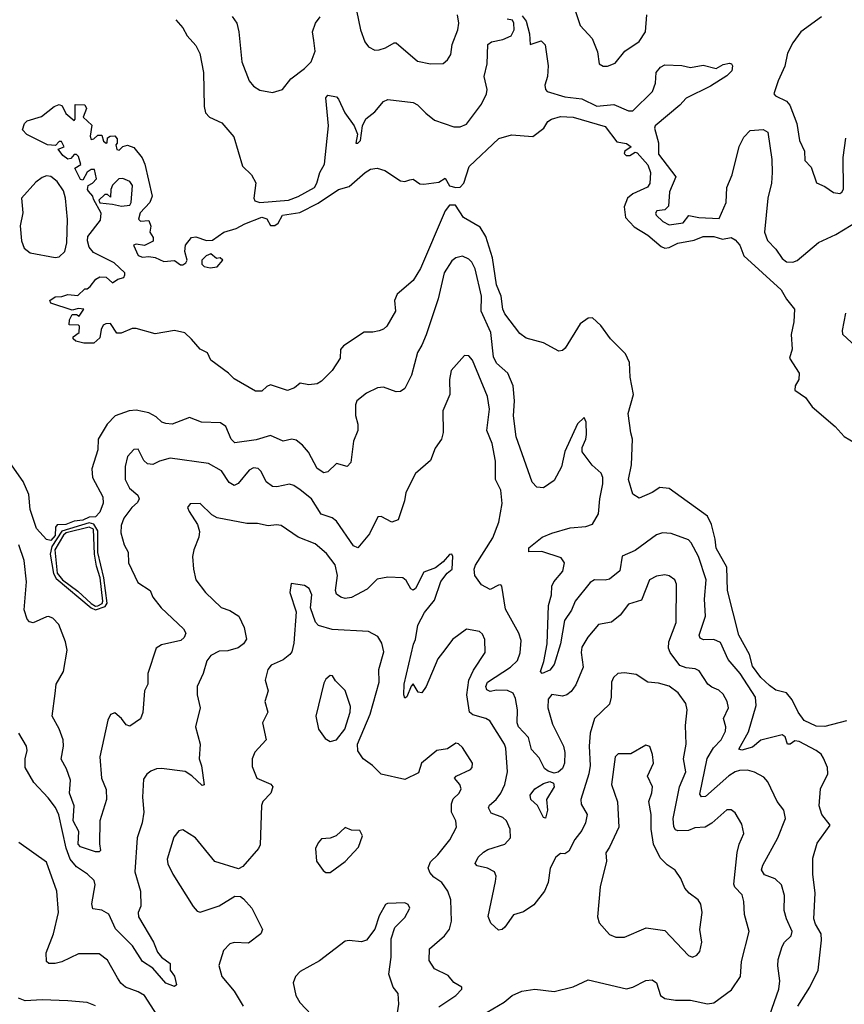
# Model space of a CAD drawing. Extents: x 2133489 to 2292442, y 756223 to 916462.
# Tile 320 of 463: x 2222719 to 2226586, y 889234 to 893852. Entities that reach past the tile are written whole.
import ezdxf

# ---------------------------------------------------------------- set-up
doc = ezdxf.new("R2010")
doc.units = 0

msp = doc.modelspace()

# ---------------------------------------------------------------- linework, layer by layer
at = {"layer": '0CON20XD'}
for points in [[(2224278.5, 893995), (2224317.8, 893805), (2224337.7, 893747.7), (2224355, 893724.3), (2224385, 893709.2), (2224405, 893710), (2224435, 893720), (2224475, 893744.2), (2224485, 893742.9), (2224585, 893657.1), (2224645, 893644.4), (2224705, 893646.7), (2224725.8, 893664.2), (2224741.1, 893688.9), (2224746.7, 893735), (2224773.6, 893805), (2224779.1, 893835), (2224772.1, 893875)], [(2225323.5, 893895), (2225346.9, 893825), (2225403.1, 893763.1), (2225429.1, 893700.9), (2225436.7, 893645), (2225455, 893633.6), (2225475.4, 893634.6), (2225511.7, 893648.3), (2225556.7, 893705), (2225625, 893750), (2225654.4, 893795), (2225660.8, 893875)], [(2223452.1, 893852.1), (2223485, 893814.2), (2223505, 893776), (2223545, 893731.2), (2223563.6, 893693.6), (2223580.9, 893605), (2223584.5, 893445), (2223590.6, 893415), (2223608.8, 893395), (2223667.9, 893367.9), (2223723.4, 893303.4), (2223764.4, 893164.4), (2223806.2, 893125), (2223827, 893087), (2223816.9, 893015), (2223822.3, 893002.3), (2223845.4, 892995.4), (2223979.2, 893005), (2224025, 893022.5), (2224101.8, 893065), (2224113.3, 893085), (2224126.2, 893135), (2224148.2, 893175), (2224160.9, 893295)], [(2223715, 893867.1), (2223736.9, 893835), (2223746.5, 893795), (2223761.4, 893655), (2223795.8, 893565), (2223815, 893540), (2223845, 893521.2), (2223905, 893510), (2223951.2, 893525), (2223991.2, 893575), (2224055, 893622.9), (2224086.5, 893655), (2224104.5, 893705), (2224098, 893755), (2224092.8, 893795), (2224105.9, 893835), (2224128.5, 893865)], [(2224160.9, 893295), (2224166.9, 893355), (2224154.3, 893485), (2224165, 893498.8), (2224205, 893490), (2224215, 893480), (2224244, 893415), (2224287.5, 893355), (2224303.8, 893315), (2224295, 893272.5), (2224305, 893273.3), (2224316.7, 893285), (2224327.1, 893355), (2224343.1, 893386.9), (2224385, 893420), (2224425, 893468), (2224445, 893477.1), (2224565, 893464.4), (2224585, 893453.3), (2224623.1, 893413.1), (2224665, 893381.2), (2224755, 893348.9), (2224785, 893349.4), (2224815, 893362.2), (2224885, 893456.5), (2224908.9, 893505), (2224911.5, 893525), (2224897.7, 893585), (2224911.5, 893645), (2224914.5, 893735.5), (2224931.7, 893748.3), (2224985, 893759.4), (2225023.4, 893776.6), (2225038.8, 893805), (2225036.2, 893835), (2225030, 893850), (2225005, 893853.8)], [(2225075, 893870), (2225094.4, 893845), (2225110, 893785), (2225113.3, 893735), (2225165, 893752.5), (2225183.6, 893733.6), (2225197.5, 893635), (2225194.5, 893585), (2225181.4, 893545), (2225184.4, 893525), (2225192.5, 893515), (2225275, 893490.7), (2225355, 893481.6), (2225425, 893446.6), (2225505, 893453.5), (2225575, 893425.2), (2225595.2, 893424.8), (2225686.8, 893515), (2225701.5, 893555), (2225703.3, 893605), (2225725, 893629.2), (2225745, 893640), (2225825, 893637.5), (2225865, 893627.1), (2225925, 893638.5), (2225985, 893623.1), (2226018.3, 893641.7), (2226047.5, 893647.5), (2226057.1, 893645), (2226062.5, 893635), (2226058.1, 893611.9), (2226035, 893588.8), (2225959.3, 893540.7), (2225845, 893483.9), (2225815, 893451.1), (2225699.5, 893355), (2225696.2, 893343.8), (2225714.6, 893275), (2225715, 893221.8), (2225796, 893115), (2225766, 893045), (2225762.1, 892977.9), (2225745, 892960.8), (2225707.5, 892955), (2225701.4, 892945), (2225704.4, 892935), (2225735.7, 892905), (2225765, 892890), (2225831.2, 892898.8), (2225856.6, 892933.4), (2225903.7, 892923.7), (2225999.9, 892920.1), (2226032.1, 892995), (2226035.2, 893064.8), (2226060.8, 893125), (2226093.1, 893256.9), (2226115, 893300.5), (2226145, 893332.2), (2226206.4, 893336.4), (2226228.1, 893325), (2226246.5, 893196.5), (2226248, 893135), (2226244.6, 893085), (2226227.6, 893015), (2226211.5, 892855), (2226226.8, 892816.8), (2226265.6, 892775.6), (2226295, 892732.1), (2226315, 892716.1), (2226345, 892714.1), (2226365, 892722.7), (2226465, 892807.7), (2226545.9, 892844.1), (2226655, 892910)], [(2226480, 893865), (2226382, 893795), (2226345, 893743.8), (2226320, 893695), (2226306.7, 893633.3), (2226275.9, 893565.9), (2226256.2, 893505), (2226263.3, 893495), (2226315, 893470), (2226331, 893451), (2226364, 893365), (2226376.2, 893285), (2226400, 893235), (2226401.7, 893191.7), (2226430.7, 893160.7), (2226456.4, 893086.4), (2226495, 893070), (2226535, 893042), (2226565, 893037.5), (2226575, 893042.5), (2226582.1, 893057.9), (2226581.5, 893205), (2226593, 893297)], [(2226596.2, 890563.9), (2226495, 890536.7), (2226455, 890538.5), (2226398.6, 890565), (2226369.2, 890605), (2226342.1, 890662.1), (2226314.4, 890694.4), (2226265, 890708.2), (2226235, 890730), (2226195, 890767.5), (2226155, 890820), (2226141.8, 890875), (2226092.1, 890965), (2226039.1, 891175), (2226034.7, 891285), (2225985, 891374.3), (2225981.3, 891415), (2225963.9, 891485), (2225945, 891523.8), (2225765, 891652.7), (2225721.7, 891658.3), (2225685, 891634.3), (2225625, 891607.5), (2225595, 891627.5), (2225574.6, 891695), (2225588.5, 891765), (2225592.9, 891885), (2225585.8, 891914.2), (2225572.5, 892005), (2225597.5, 892095), (2225581.4, 892175), (2225578.6, 892245), (2225560.6, 892285), (2225489.6, 892355), (2225445, 892418.2), (2225405, 892453.3), (2225385, 892451.5), (2225347.8, 892425), (2225277.9, 892312.1), (2225265, 892301.2), (2225247, 892297), (2225175, 892335.8), (2225095, 892358.6), (2225065, 892380), (2224995, 892472.5), (2224984.7, 892495), (2224976.6, 892555), (2224955, 892608.8), (2224936.1, 892735), (2224905.9, 892835.9), (2224878.9, 892878.9), (2224801.2, 892925), (2224762.4, 892982.4), (2224735, 892982.7), (2224714.6, 892955), (2224598.6, 892685), (2224565, 892629.4), (2224488.8, 892565), (2224476.2, 892535), (2224481.2, 892485), (2224441.2, 892415), (2224425, 892400), (2224405, 892392.9), (2224375, 892385.8), (2224334.1, 892385.9), (2224237.7, 892322.3), (2224224, 892305), (2224222, 892265), (2224185, 892206), (2224135, 892156), (2224115, 892144), (2224075, 892140), (2224035, 892146.7), (2224007.5, 892125), (2223975, 892113.3), (2223895, 892138.8), (2223877.7, 892132.3), (2223855, 892110), (2223825, 892110), (2223725, 892168), (2223698.8, 892195), (2223616.2, 892255), (2223599.3, 892289.3), (2223565, 892306.7), (2223525, 892353.8), (2223492.9, 892382.9), (2223445, 892394.4), (2223355, 892379.2), (2223265, 892404), (2223246.2, 892403.8), (2223195, 892382.5), (2223175, 892382), (2223145, 892426.7), (2223123.6, 892426.4), (2223110.7, 892419.3), (2223100.7, 892399.3), (2223095, 892360), (2223067.5, 892335), (2223020, 892335), (2222982.5, 892345), (2222970, 892355), (2222970, 892365), (2222997.5, 892385), (2223000, 892415), (2222995, 892420), (2222951.7, 892421.7), (2222952.5, 892445), (2222965, 892470), (2222985, 892470), (2222998.3, 892461.7), (2223020, 892495), (2222995, 892497.5), (2222965, 892490), (2222865, 892522.5), (2222860, 892535), (2222885, 892552.5), (2222916.1, 892553.9), (2222945, 892563.3), (2222991.7, 892558.3), (2223025, 892590), (2223035, 892590), (2223049.3, 892600.7), (2223076.7, 892635), (2223095, 892646.7), (2223125, 892643.8), (2223155, 892617.5), (2223180, 892635), (2223207, 892643), (2223212.5, 892655), (2223212.5, 892665), (2223162.3, 892712.3), (2223065, 892760), (2223044.4, 892785), (2223036.9, 892815), (2223039.4, 892835), (2223098.3, 892911.7), (2223100.8, 892945), (2223065, 893010), (2223062.5, 893025), (2223042.5, 893047.5), (2223037.5, 893055), (2223040, 893075), (2223060, 893085), (2223080, 893105), (2223070, 893150), (2223055, 893150), (2223035, 893137.5), (2223015, 893100), (2223005, 893102.5), (2222977.5, 893155), (2223006.4, 893173.6), (2222995, 893210), (2222985, 893220), (2222975, 893220), (2222959.3, 893200.7), (2222945, 893197.5), (2222921.2, 893215), (2222900, 893245), (2222927.5, 893255), (2222915, 893280), (2222905, 893280), (2222887.5, 893262.5), (2222850, 893265), (2222753, 893313), (2222732.5, 893335), (2222742.5, 893365), (2222755, 893377.5), (2222821.4, 893398.6), (2222881.2, 893445), (2222905, 893454), (2222918.3, 893448.3), (2222935, 893412.5), (2222975, 893380), (2222980, 893385), (2222980, 893455), (2223025, 893452.5), (2223033.3, 893435), (2223017.5, 893395), (2223057, 893357), (2223050, 893305), (2223055, 893290), (2223067, 893293), (2223085, 893310), (2223105, 893310), (2223111.7, 893281.7), (2223125, 893272.5), (2223130, 893275), (2223131.7, 893298.3), (2223143.6, 893306.4), (2223165, 893306.7), (2223177, 893293), (2223177, 893273), (2223170, 893265), (2223175, 893242.5), (2223185, 893240), (2223203, 893257), (2223225, 893263.3), (2223255, 893252.5), (2223293.6, 893203.6), (2223306.2, 893175), (2223340, 893025), (2223330, 892995), (2223283.9, 892946.1), (2223277, 892917), (2223285, 892907.5), (2223325, 892910), (2223333.6, 892883.6), (2223330, 892855), (2223345, 892830), (2223345, 892813.3), (2223305, 892793.3), (2223265, 892800), (2223252.5, 892795), (2223275, 892746.7), (2223295, 892738), (2223325, 892742), (2223355, 892737.5), (2223395, 892717.5), (2223445, 892722.5), (2223472.8, 892702.8), (2223485, 892701.9), (2223498.5, 892711.5), (2223504, 892725), (2223494.2, 892765), (2223496.2, 892795), (2223525, 892830.8), (2223545, 892834.2), (2223595, 892817.1), (2223622.7, 892817.3), (2223676.2, 892855), (2223735, 892872.7), (2223774.4, 892895), (2223855, 892926.2), (2223878.7, 892918.7), (2223895, 892886.2), (2223915, 892887.5), (2223931.9, 892898.1), (2223951.4, 892935), (2224032.4, 892947.6), (2224119, 892991), (2224215, 893055.4), (2224265, 893069.2), (2224339.4, 893135), (2224365, 893150.4), (2224395, 893155.4), (2224431.2, 893145), (2224505, 893095.6), (2224525, 893093.3), (2224548.9, 893101.1), (2224565, 893104.3), (2224595, 893082.5), (2224615, 893080), (2224685, 893090.4), (2224715, 893108.1), (2224735, 893073.3), (2224765, 893065.3), (2224785, 893067.2), (2224802.3, 893085), (2224826.7, 893163.3), (2224965.8, 893294.2), (2225025, 893312), (2225125, 893304), (2225176.6, 893343.4), (2225196.2, 893375), (2225213.8, 893385), (2225255, 893398.2), (2225315, 893395.2), (2225465, 893350.8), (2225519.5, 893279.5), (2225565, 893271.2), (2225587.5, 893255), (2225557.5, 893235), (2225553.3, 893225), (2225562.5, 893215), (2225580, 893215), (2225605, 893230), (2225615, 893227.5), (2225665, 893171.2), (2225677.8, 893135), (2225675, 893083.3), (2225663.3, 893066.7), (2225594.1, 893035.9), (2225570, 893015), (2225554.4, 892975), (2225559.4, 892925)], [(2222885, 892737.5), (2222905, 892740.4), (2222931.3, 892765), (2222940.4, 892805), (2222943.3, 892915), (2222934.8, 893014.8), (2222925, 893049.4), (2222895, 893092.5), (2222865, 893116.7), (2222845, 893119.1), (2222825, 893112.7), (2222795, 893090.8), (2222727.8, 893015), (2222733.9, 892946.1), (2222722.1, 892885), (2222727.8, 892815), (2222740.9, 892780.9), (2222768, 892758), (2222885, 892737.5)], [(2223197, 892977), (2223235, 892982.5), (2223242.5, 892995), (2223247.5, 893075), (2223235, 893092.5), (2223203, 893107), (2223183.9, 893106.1), (2223153.9, 893076.1), (2223146.2, 893055), (2223145, 893020), (2223131.7, 893031.7), (2223118.3, 893031.7), (2223090, 893005), (2223095, 892992.5), (2223155, 892987.5), (2223197, 892977)], [(2225559.4, 892925), (2225600.7, 892880.7), (2225665, 892841.2), (2225727.8, 892787.8), (2225745, 892780.6), (2225765, 892783.5), (2225805, 892804.1), (2225881.6, 892818.4), (2225925, 892835.2), (2225975, 892834.7), (2226015, 892822.5), (2226055, 892830.5), (2226075, 892820), (2226096.2, 892795), (2226115, 892744.3), (2226290, 892585), (2226315, 892541.2), (2226352.5, 892495), (2226350, 892435), (2226336.9, 892375), (2226342.5, 892307.5), (2226329.4, 892265), (2226373.8, 892195), (2226372.5, 892165), (2226355.8, 892135), (2226354.4, 892114.4), (2226405, 892080), (2226436.1, 892036.1), (2226543.9, 891943.9), (2226585, 891896.7), (2226665, 891850)], [(2226367.7, 889225), (2226425, 889314.4), (2226463.4, 889395), (2226479.3, 889535), (2226478, 889565), (2226450.4, 889610.3), (2226443.7, 889635), (2226449.2, 889755), (2226439, 889845), (2226439.4, 889919.4), (2226459.3, 889990.7), (2226519.6, 890075), (2226480.8, 890125), (2226467.7, 890165), (2226474.6, 890245), (2226508.5, 890315), (2226507.1, 890345), (2226488.3, 890388.3), (2226477.2, 890407.2), (2226454, 890425), (2226375, 890466.7), (2226355, 890469.4), (2226332, 890455), (2226319.2, 890455), (2226308.6, 890488.6), (2226295, 890498.2), (2226195, 890472.8), (2226155, 890440.9), (2226105, 890426.9), (2226090.9, 890430.9), (2226137.7, 890512.3), (2226173.5, 890635), (2226169.7, 890675), (2226098.3, 890785), (2226041.6, 890851.6), (2226005, 890931.8), (2225975, 890945.2), (2225925.8, 890944.2), (2225910.7, 890950.7), (2225905.4, 890965), (2225934.7, 891055), (2225931.2, 891135), (2225938, 891225), (2225902.4, 891335), (2225868.8, 891398.8), (2225855, 891413.1), (2225775, 891442.9), (2225733.9, 891446.1), (2225705, 891436.7), (2225605, 891362.5), (2225545, 891336), (2225532.9, 891267.1), (2225485, 891228.9), (2225465, 891222.7), (2225415, 891224.6), (2225395, 891212.7), (2225324.5, 891125.5), (2225306.5, 891083.5), (2225273.8, 891035), (2225255, 890924.2), (2225225, 890828), (2225205, 890801.2), (2225170, 890785), (2225162, 890795), (2225177.2, 890842.8), (2225192.4, 890925), (2225198.9, 891105), (2225213.1, 891155), (2225214.4, 891195.6), (2225223.4, 891215), (2225266.4, 891265), (2225274, 891305), (2225258, 891328), (2225167.3, 891357.3), (2225106.7, 891356.7), (2225107.5, 891375), (2225170, 891425), (2225215, 891443.9), (2225301, 891469), (2225374.7, 891475.3), (2225405, 891485.7), (2225433.3, 891535), (2225439.5, 891605), (2225454.5, 891674.5), (2225453.5, 891705), (2225445.6, 891725), (2225403.5, 891763.5), (2225356.7, 891825), (2225356.9, 891845), (2225374.4, 891885), (2225377, 891907), (2225375.8, 891965), (2225366.2, 891986.2), (2225335, 891956.7), (2225275, 891826.2), (2225259.5, 891755), (2225225, 891690.8), (2225175, 891656.2), (2225145, 891660), (2225123.2, 891683.2), (2225047.1, 891895), (2225034.2, 891994.2), (2225038.9, 892065), (2225033.9, 892135), (2225008.5, 892195), (2224955, 892240.4), (2224940.8, 892270.8), (2224928.4, 892385), (2224882.9, 892485), (2224884.2, 892555), (2224855, 892684), (2224840, 892715), (2224825, 892729.2), (2224795, 892743.1), (2224765, 892735.3), (2224745, 892720.8), (2224710.4, 892665), (2224682.2, 892542.2), (2224625, 892373.8), (2224605.8, 892325), (2224585, 892291.2), (2224556.8, 892185), (2224525, 892121.9), (2224505, 892108.9), (2224485, 892106.4), (2224425, 892128.1), (2224397.5, 892125), (2224345, 892100.8), (2224300, 892065), (2224294.3, 892045.7), (2224294.4, 891995), (2224305.6, 891955), (2224305.6, 891925.6), (2224285.4, 891874.6), (2224272, 891775), (2224255, 891756.2), (2224205, 891770.8), (2224165, 891731.9), (2224145, 891727.5), (2224115, 891747.8), (2224073.2, 891823.2), (2224045, 891857.3), (2224015, 891880.4), (2223995, 891885.4), (2223955, 891876.1), (2223895, 891902), (2223827.9, 891882.1), (2223727.4, 891867.4), (2223710.5, 891885), (2223686, 891944), (2223661.1, 891961.1), (2223572.5, 891965), (2223515, 891987.1), (2223435, 891955.6), (2223405, 891957.8), (2223386, 891965), (2223359.7, 891989.7), (2223325, 892008.9), (2223265, 892021.5), (2223232.3, 892017.7), (2223166.6, 891993.4), (2223128.9, 891955), (2223086.9, 891885), (2223085.6, 891835), (2223057.5, 891745), (2223060, 891705), (2223109.1, 891615), (2223110.4, 891585), (2223095, 891542.9), (2223075, 891520.7), (2223045, 891518.3), (2223015, 891504.7), (2222975, 891500), (2222935, 891484.2), (2222895, 891482.5), (2222887.6, 891472.4), (2222885, 891433.7), (2222865, 891410.1), (2222844.9, 891414.9), (2222797.4, 891465), (2222768.6, 891555), (2222762.1, 891625), (2222735, 891686.4), (2222661.4, 891791.4)], [(2223612.5, 892687.5), (2223645, 892692.5), (2223672.5, 892725), (2223660, 892735), (2223642.5, 892732.5), (2223615, 892753.3), (2223593.3, 892745), (2223573.3, 892725), (2223573.8, 892705), (2223585, 892693.8), (2223612.5, 892687.5)], [(2226592.5, 892475), (2226575.8, 892395), (2226577.5, 892377.5), (2226702.1, 892262.1)], [(2226236.5, 889185), (2226279.3, 889305), (2226283.8, 889343.8), (2226273.8, 889415), (2226276.2, 889445), (2226295, 889506), (2226305.7, 889525), (2226336.9, 889555), (2226341.9, 889575), (2226314.4, 889635), (2226304.5, 889675), (2226306.2, 889745), (2226291.8, 889795), (2226262.4, 889822.4), (2226211.3, 889841.3), (2226197.7, 889865), (2226203.5, 889886.5), (2226275, 890014.4), (2226310.5, 890105), (2226303.1, 890145), (2226271.9, 890185), (2226228.1, 890278.1), (2226209.1, 890299.1), (2226165, 890322.7), (2226132, 890332), (2226095, 890330.6), (2226075, 890325.3), (2226045, 890305.9), (2225935, 890209.4), (2225917.2, 890207.2), (2225909.1, 890219.1), (2225943.2, 890386.8), (2225973.1, 890436.9), (2226009.3, 890475), (2226028.9, 890515), (2226030, 890535), (2226019.2, 890575), (2226042.7, 890625), (2226036.9, 890655), (2226018.5, 890688.5), (2225997.4, 890707.4), (2225965, 890722), (2225945.8, 890735.8), (2225905, 890797.5), (2225887.1, 890807.1), (2225845, 890811.6), (2225815, 890823.6), (2225770.2, 890885), (2225762.4, 890905), (2225763.6, 890935), (2225797.3, 891025), (2225798.9, 891205), (2225791.5, 891225), (2225765, 891243.8), (2225745, 891248.2), (2225705, 891242.9), (2225672.1, 891225), (2225635, 891129.4), (2225575, 891111.1), (2225535, 891058.8), (2225495, 891026.2), (2225433.3, 891015), (2225383.1, 890956.9), (2225355, 890910), (2225351.8, 890885), (2225361.1, 890815), (2225327.8, 890732.2), (2225305, 890700.6), (2225285, 890685.5), (2225265, 890679.2), (2225215, 890686.9), (2225198, 890665), (2225195.3, 890624.7), (2225217.5, 890547.5), (2225269.5, 890445), (2225275.6, 890415), (2225273.5, 890365), (2225265, 890340.4), (2225245, 890322.5), (2225225, 890318.2), (2225197.9, 890327.9), (2225180.8, 890340.8), (2225155, 890390.9), (2225119.7, 890429.7), (2225105.9, 890485), (2225058, 890535), (2225051.7, 890555), (2225054.2, 890615), (2225045, 890668.6), (2225033, 890693), (2225006.7, 890706.7), (2224955, 890707.4), (2224925, 890700.9), (2224909.7, 890709.7), (2224905.2, 890725), (2224913.7, 890745), (2225020.5, 890815), (2225053.4, 890846.6), (2225066.9, 890883.1), (2225071.1, 890941.1), (2225060, 890975), (2224997.1, 891087.1), (2224980, 891195), (2224975, 891201.2), (2224965, 891200), (2224925, 891180), (2224885, 891201.8), (2224854.3, 891245), (2224850.5, 891275), (2224856.1, 891293.9), (2224937.9, 891422.1), (2224965.4, 891495), (2224982.4, 891582.4), (2224975.3, 891645.3), (2224950.4, 891695), (2224951.1, 891781.1), (2224935.3, 891865), (2224910.4, 891925), (2224921.8, 892025), (2224912.7, 892085), (2224843.3, 892255), (2224825, 892275.7), (2224805, 892277.5), (2224743.2, 892206.8), (2224734.3, 892165), (2224735.6, 892095), (2224703, 892017), (2224704.4, 891915.6), (2224698, 891885), (2224667.3, 891842.7), (2224645.5, 891784.5), (2224575, 891724.2), (2224530.6, 891635), (2224523.8, 891595), (2224494.3, 891505.7), (2224465, 891495.8), (2224415, 891522), (2224399.5, 891520.5), (2224358.9, 891441.1), (2224305, 891374.4), (2224284.1, 891384.1), (2224205, 891500), (2224185, 891515.5), (2224132.7, 891532.7), (2224087.1, 891605), (2224035, 891647.3), (2224005, 891668.1), (2223985, 891674.4), (2223925, 891660.5), (2223905, 891662.2), (2223875.3, 891685.3), (2223852.4, 891732.4), (2223837.2, 891747.2), (2223815, 891750.6), (2223795, 891740), (2223743.9, 891676.1), (2223725, 891666.7), (2223701.4, 891681.4), (2223665, 891736.1), (2223605, 891771.1), (2223425.4, 891795.4), (2223375, 891782.2), (2223343.7, 891766.4), (2223319.2, 891769.1), (2223301.2, 891785), (2223275, 891838), (2223254.5, 891835.5), (2223225, 891804), (2223214.1, 891755.9), (2223214.6, 891695), (2223234.5, 891655), (2223272.8, 891622.8), (2223280, 891605), (2223271.8, 891588.2), (2223244.6, 891565), (2223206.9, 891515), (2223195, 891480), (2223193.3, 891445), (2223209.2, 891389.2), (2223227.5, 891355), (2223229.1, 891305), (2223272.9, 891212.9), (2223330.8, 891175), (2223343.4, 891143.4), (2223383.3, 891093.3), (2223487.5, 890995), (2223498.6, 890975), (2223490.6, 890955), (2223475, 890940.6), (2223385, 890920), (2223359.2, 890905), (2223320.6, 890785), (2223319.4, 890735), (2223303.8, 890705), (2223297.2, 890602.8), (2223285, 890573.8), (2223235, 890538), (2223218.8, 890545), (2223196, 890575), (2223165, 890601.2), (2223145, 890593.3), (2223132.6, 890567.4), (2223095.4, 890395), (2223102.5, 890295), (2223125, 890242.5), (2223125.8, 890195), (2223095.5, 890094.5), (2223093.4, 889986.6), (2223098.8, 889955), (2223091.2, 889948.8), (2223075, 889950), (2223005, 889972.1), (2222993.3, 889985), (2222995.9, 890045), (2222969.4, 890095), (2222974.9, 890165), (2222952.3, 890225), (2222957, 890285), (2222938.6, 890338.6), (2222914, 890384), (2222924.7, 890445), (2222923.5, 890475), (2222905, 890525.6), (2222871.3, 890585), (2222885, 890692.5), (2222890.4, 890735), (2222924.7, 890795), (2222941.2, 890895), (2222933.8, 890933.8), (2222902.5, 891015), (2222874.6, 891044.6), (2222855, 891053.3), (2222845, 891051.5), (2222783, 891023), (2222765, 891028.6), (2222755, 891040.8), (2222740.9, 891085), (2222750.9, 891215), (2222740.4, 891315), (2222715, 891388.6)], [(2225555, 890789.6), (2225524.1, 890785.9), (2225503.1, 890766.9), (2225494.7, 890745), (2225493.2, 890675), (2225485, 890641.4), (2225415.5, 890575), (2225394.1, 890505.9), (2225389.7, 890445), (2225394.2, 890355), (2225388.9, 890315), (2225350, 890195), (2225352.7, 890172.7), (2225380.8, 890125), (2225372.2, 890085), (2225355, 890049.2), (2225322.1, 890007.9), (2225295, 889952.5), (2225275, 889940.6), (2225255, 889941.4), (2225233.1, 889925), (2225207.6, 889872.4), (2225197.5, 889805), (2225180.6, 889765), (2225129.6, 889700.4), (2225081.7, 889668.3), (2225035, 889654.4), (2224995, 889596), (2224982.5, 889585), (2224965, 889582), (2224928.6, 889615), (2224915.6, 889645.6), (2224950.3, 889809.8), (2224953.6, 889835), (2224945.7, 889855), (2224913.5, 889873.5), (2224865, 889883.8), (2224855.6, 889895), (2224870, 889925), (2224895, 889948.2), (2224915, 889960), (2224994.2, 889985), (2225020.6, 890015), (2225020, 890055), (2225001.4, 890095), (2224985, 890110), (2224930.6, 890130.6), (2224917.2, 890155), (2224922, 890168), (2224953.8, 890195), (2224975.4, 890225), (2224994.5, 890265), (2225007.5, 890325), (2224999.2, 890435), (2224992.3, 890455), (2224923.8, 890563.8), (2224905.4, 890575.4), (2224845, 890591.8), (2224828.9, 890605), (2224815.8, 890685), (2224824.8, 890755.2), (2224848, 890802), (2224902.5, 890885), (2224900.5, 890945), (2224890.2, 890970.2), (2224875, 890983.1), (2224815, 890992.9), (2224749.6, 890945), (2224713.4, 890896.6), (2224680.4, 890855), (2224625, 890725.5), (2224605, 890695.5), (2224587.8, 890697.8), (2224565, 890736.7), (2224555, 890726.7), (2224535, 890676.7), (2224525, 890670), (2224520, 890685), (2224522.5, 890735), (2224566, 890924), (2224575.7, 890945), (2224586.9, 891013.1), (2224618.2, 891071.8), (2224665, 891129.2), (2224693.4, 891216.6), (2224723.8, 891256.2), (2224747.1, 891275), (2224751.2, 891335), (2224745.8, 891345.8), (2224735, 891343.8), (2224705, 891308.8), (2224668.7, 891281.3), (2224615, 891261.2), (2224575.7, 891184.3), (2224565, 891176.7), (2224553.6, 891183.6), (2224532.2, 891222.2), (2224516.2, 891235), (2224445, 891237.5), (2224395, 891228.5), (2224349.3, 891180.7), (2224299.2, 891155), (2224275, 891142.9), (2224245, 891138.2), (2224225, 891143.5), (2224205, 891158.1), (2224200, 891175), (2224210, 891245), (2224199.2, 891295), (2224158.3, 891348.3), (2224105, 891394.5), (2224025, 891425.5), (2223945, 891479.7), (2223923.5, 891483.5), (2223885, 891477.6), (2223835, 891489.5), (2223785, 891489.2), (2223645.4, 891515.4), (2223620.5, 891530.5), (2223565, 891583.8), (2223518.3, 891581.7), (2223506.7, 891565), (2223513.3, 891545), (2223553.8, 891485), (2223562.3, 891452.3), (2223560, 891425), (2223535.5, 891365), (2223530, 891335), (2223533.8, 891275), (2223545.6, 891225), (2223590.8, 891165), (2223664.2, 891095), (2223705, 891081.1), (2223747.5, 891055), (2223771.3, 891001.3), (2223783, 890947), (2223768.1, 890925), (2223744.2, 890905.7), (2223695, 890892.8), (2223655, 890891.2), (2223615, 890870), (2223596.9, 890845), (2223578.9, 890785), (2223551.4, 890725), (2223550.8, 890685), (2223566, 890625), (2223544.4, 890535), (2223565.7, 890454.3), (2223561.5, 890385), (2223572.5, 890352.5), (2223585, 890263.8), (2223575, 890260), (2223526.3, 890306.3), (2223495, 890326.1), (2223385, 890340), (2223361.3, 890338.7), (2223335, 890328), (2223315.6, 890314.4), (2223300.3, 890289.7), (2223294.5, 890205), (2223301.8, 890135), (2223294, 890085), (2223269.6, 890015), (2223259.2, 889855), (2223286.5, 889765), (2223286.8, 889695), (2223274.7, 889665), (2223275.9, 889645), (2223346.3, 889526.3), (2223365, 889478.9), (2223384.8, 889454.8), (2223424.3, 889425), (2223425.6, 889395), (2223445.7, 889365.7), (2223454.1, 889325.9), (2223445, 889318), (2223405, 889333.1), (2223343.7, 889403.7), (2223295.3, 889435.3), (2223248, 889508), (2223167.9, 889587.9), (2223136.6, 889656.6), (2223105, 889676.1), (2223062.7, 889682.7), (2223058.2, 889705), (2223072.5, 889795), (2223068.9, 889815), (2223037.1, 889845), (2222985, 889879.2), (2222955.5, 889915.5), (2222936.7, 889966.7), (2222903.5, 890123.5), (2222887.7, 890157.7), (2222852.1, 890202.1), (2222785.4, 890275), (2222744.5, 890345), (2222745.5, 890385), (2222754.5, 890425), (2222751.5, 890445), (2222715.9, 890505.9)], [(2223075, 891084), (2223119.3, 891100.7), (2223129.2, 891115), (2223114.1, 891235), (2223085, 891352.5), (2223085.1, 891455), (2223066.2, 891486.2), (2223045, 891491.7), (2222916.5, 891453.5), (2222869.3, 891380.7), (2222862.7, 891345), (2222878.5, 891255), (2222890.7, 891230.7), (2223054.2, 891094.2), (2223075, 891084)], [(2223075, 891102), (2223085, 891102.7), (2223105.9, 891114.1), (2223108.9, 891125), (2223096.2, 891235), (2223078.9, 891288.9), (2223070.6, 891345), (2223065, 891461.9), (2223045, 891471.7), (2222937.2, 891445), (2222923.9, 891435), (2222883.5, 891365), (2222895, 891255.8), (2222919.5, 891225), (2222991.5, 891171.5), (2223055, 891114), (2223075, 891102)], [(2224685, 889223.1), (2224763.8, 889275), (2224792.5, 889305), (2224792.5, 889315), (2224755, 889336.2), (2224729.1, 889369.1), (2224665, 889400.8), (2224639.3, 889439.3), (2224640.5, 889495), (2224711.4, 889555), (2224735, 889586.2), (2224744.6, 889625), (2224740.4, 889725), (2224726.4, 889765), (2224699.5, 889805), (2224660.6, 889830.6), (2224642.2, 889852.2), (2224634.5, 889875), (2224645, 889902), (2224680.6, 889935), (2224735.7, 890005), (2224766.9, 890065), (2224764.3, 890095), (2224744.6, 890135), (2224744, 890175), (2224752.2, 890197.8), (2224780.6, 890225), (2224789.5, 890245), (2224783.5, 890265), (2224758.8, 890295), (2224766.2, 890305), (2224832.9, 890335), (2224841.4, 890345), (2224842.9, 890365), (2224795, 890439.2), (2224776.5, 890456.5), (2224765, 890459.2), (2224725, 890433.1), (2224675, 890424.2), (2224603.1, 890365), (2224589.7, 890320.3), (2224525, 890288.6), (2224415, 890314.3), (2224373.1, 890355), (2224330, 890385), (2224305, 890422.5), (2224303.9, 890455), (2224363, 890595), (2224405.2, 890744.8), (2224403.8, 890805), (2224426.7, 890886.7), (2224417.6, 890927.6), (2224399.2, 890959.2), (2224355, 890983.5), (2224185, 890991.5), (2224120.4, 891010.4), (2224106.9, 891026.9), (2224083.2, 891093.2), (2224088.9, 891155), (2224077.5, 891185), (2224055, 891199.2), (2223991.7, 891208.3), (2223986.2, 891165), (2224016.2, 891075), (2224005, 890927.5), (2223995, 890887.5), (2223986.2, 890875), (2223955, 890849.4), (2223898.8, 890825), (2223882.5, 890805), (2223870, 890755), (2223884.5, 890705), (2223869.2, 890655), (2223882.5, 890605), (2223858.6, 890555), (2223875.8, 890475), (2223822.6, 890417.4), (2223809.2, 890385), (2223809.5, 890349.5), (2223831.2, 890295), (2223897.1, 890267.1), (2223906.9, 890255), (2223896.2, 890225), (2223860, 890185), (2223852.6, 890167.4), (2223847.4, 889982.6), (2223838.6, 889965), (2223765, 889881.2), (2223745, 889870), (2223634.1, 889904.1), (2223544.2, 890015), (2223485, 890052.5), (2223465, 890047.5), (2223441.7, 890018.3), (2223410.4, 889915), (2223413.6, 889893.6), (2223437.3, 889845), (2223532.4, 889692.4), (2223551.7, 889671.7), (2223565, 889666.7), (2223653.9, 889696.1), (2223728.3, 889741.7), (2223755, 889740), (2223769.3, 889729.3), (2223807.5, 889685), (2223857.5, 889585), (2223850, 889565), (2223791.7, 889521.7), (2223725, 889524), (2223705, 889517.5), (2223675, 889486.2), (2223653.6, 889416.4), (2223667.5, 889365), (2223725, 889296), (2223766.9, 889225)], [(2224175, 890467.5), (2224205, 890474.4), (2224243.9, 890525), (2224269.1, 890605), (2224271.2, 890631.2), (2224245, 890705.8), (2224200.7, 890750.7), (2224186.2, 890775), (2224175, 890776.2), (2224155, 890758.8), (2224145, 890740), (2224107.9, 890585), (2224120.9, 890525), (2224151.4, 890481.4), (2224175, 890467.5)], [(2224912.2, 889197.8), (2224991.9, 889245), (2225029.2, 889275), (2225074, 889296), (2225135, 889304.6), (2225225, 889294.7), (2225314.1, 889315.9), (2225385, 889349.2), (2225565, 889307.3), (2225595, 889314.7), (2225655, 889346.2), (2225685, 889349.5), (2225705.5, 889335), (2225724.4, 889275), (2225745, 889261.8), (2225795, 889253.1), (2225865, 889253.2), (2225945, 889236.7), (2225975, 889241.1), (2226057.9, 889302.1), (2226099.5, 889365), (2226103.5, 889435), (2226140, 889575), (2226117.8, 889655), (2226114.3, 889715.7), (2226107.8, 889747.8), (2226073.2, 889783.2), (2226067.8, 889797.7), (2226084.1, 889945.9), (2226093.9, 889986.1), (2226115.6, 890035), (2226105, 890078.8), (2226075, 890132.5), (2226055, 890147.1), (2226035, 890145.7), (2225965, 890084.5), (2225934.2, 890065.8), (2225885, 890061.6), (2225855, 890050), (2225805, 890048.2), (2225795, 890052.9), (2225787.1, 890067.1), (2225784.4, 890105), (2225814.1, 890255), (2225842.9, 890325), (2225831.6, 890385), (2225844.1, 890454.1), (2225841.4, 890541.4), (2225849.6, 890615), (2225843.8, 890645), (2225806.7, 890695), (2225765, 890726.7), (2225715, 890740), (2225665, 890744.4), (2225610.9, 890780.9), (2225555, 890789.6)], [(2225875, 889456), (2225895, 889464), (2225908.7, 889481.3), (2225918.1, 889525), (2225908.9, 889585), (2225919.1, 889665), (2225913.7, 889703.7), (2225900.8, 889725), (2225858.8, 889755), (2225838.3, 889778.3), (2225820, 889825), (2225793.4, 889863.4), (2225755, 889888.6), (2225722, 889922), (2225691.1, 889985), (2225680.8, 890055), (2225681.1, 890125), (2225669.2, 890185), (2225684, 890226), (2225686.9, 890255), (2225663.3, 890305), (2225690.9, 890365), (2225686.6, 890406.6), (2225673.9, 890443.9), (2225655, 890450), (2225585, 890408.6), (2225525, 890408.6), (2225512.2, 890395), (2225493.8, 890265), (2225523.4, 890183.4), (2225528.2, 890065), (2225485, 889971.1), (2225467.5, 889945), (2225470.5, 889905), (2225440.8, 889785), (2225428.8, 889645), (2225435.9, 889615.9), (2225485, 889562), (2225515, 889549.2), (2225555, 889549.2), (2225656.6, 889593.4), (2225745, 889580), (2225855, 889463.8), (2225875, 889456)], [(2225185, 890107.5), (2225175, 890110), (2225146.8, 890166.8), (2225115.5, 890195), (2225112.8, 890215), (2225135, 890245.3), (2225175, 890270), (2225205, 890278.8), (2225222, 890272), (2225226.2, 890255), (2225189.1, 890195), (2225194.3, 890145), (2225185, 890107.5)], [(2224175, 889852.5), (2224245.7, 889904.3), (2224308.8, 889971.2), (2224326.7, 890025), (2224315, 890050), (2224275, 890051.2), (2224245, 890063.3), (2224203.3, 890025), (2224175, 890014.2), (2224135, 890010), (2224118.3, 889991.7), (2224105.8, 889965), (2224111.2, 889905), (2224142.1, 889862.1), (2224155, 889852.9), (2224175, 889852.5)], [(2223394.8, 889134.8), (2223304.6, 889275), (2223275, 889293.4), (2223215, 889314.7), (2223193.2, 889333.2), (2223178.1, 889358.1), (2223130.7, 889440.7), (2223091.7, 889471.7), (2222995, 889470.8), (2222917.1, 889432.9), (2222885.6, 889425.6), (2222855.7, 889425.7), (2222844.5, 889434.5), (2222843.1, 889475), (2222878.4, 889565), (2222901.5, 889665), (2222893.8, 889765), (2222845, 889900.8), (2222715, 889993.8)], [(2224486.4, 889165), (2224497.9, 889235), (2224494.2, 889285), (2224470, 889315), (2224450, 889375), (2224460.9, 889455), (2224461.2, 889541.2), (2224478, 889595), (2224525, 889642), (2224548.6, 889685), (2224541.7, 889701.7), (2224525, 889710.5), (2224443.6, 889706.4), (2224435, 889702.5), (2224405, 889650), (2224385, 889586.7), (2224346.2, 889535), (2224322.7, 889527.3), (2224265, 889533.8), (2224245, 889530.5), (2224125, 889438.2), (2224035, 889387.5), (2224013.1, 889365), (2224001.4, 889335), (2224014.5, 889275), (2224033.3, 889243.3), (2224115.3, 889155.3)], [(2223075, 889227.5), (2223035, 889242.5), (2222945, 889251.1), (2222825.4, 889255.4), (2222745, 889250), (2222713.3, 889263.3)]]:
    msp.add_lwpolyline(points, dxfattribs=at)

doc.saveas('drawing.dxf')
